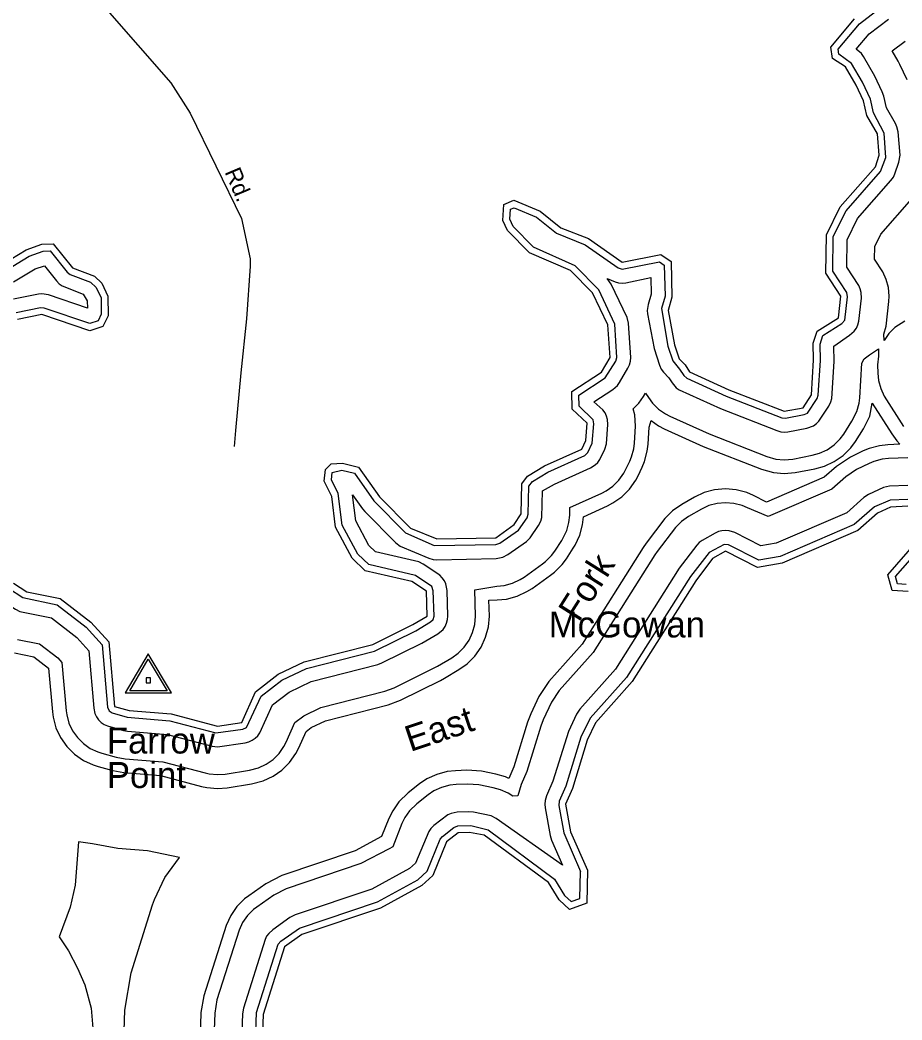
# Model space of a CAD drawing. Extents: x 2532689 to 2764727, y 536648 to 732970.
# Drawn here: x 2695214 to 2700309, y 616304 to 622085 of the extents above; entities that cross this region are included whole.
import ezdxf

# ---------------------------------------------------------------- set-up
doc = ezdxf.new("R2010")
doc.units = 0
for name, color, linetype in [('Exist Hydrographic Buffer Line', 7, 'Continuous'), ('Exist Hydrographic Creek Double Shore', 7, 'Continuous'), ('Exist Hydrographic Creek Single Shore Label', 7, 'Continuous'), ('Exist Hydrographic Point Label', 7, 'Continuous'), ('Exist Road Secondary Type 51 Attributed', 7, 'Continuous'), ('Exist Road Secondary Type 51 Label', 7, 'Continuous'), ('Exist Survey Geodetic Marker CELL', 7, 'Continuous'), ('Exist Survey Geodetic Marker Label', 7, 'Continuous')]:
    doc.layers.add(name, color=color, linetype=linetype)

msp = doc.modelspace()

# ---------------------------------------------------------------- linework, layer by layer
at = {"layer": 'Exist Hydrographic Buffer Line'}
for points in [[(2696868.4, 618336.1), (2697261.7, 618436.6), (2697500.3, 618553.9), (2697586.3, 618604.7), (2697600.4, 618619.1), (2697605.7, 618639.1), (2697601.6, 618784.5), (2697592.4, 618809), (2697498.7, 618872.5), (2697228.4, 618937), (2697164.9, 618997.3), (2697075.5, 619165.1), (2697051.7, 619347), (2697012.7, 619426.7), (2697016.8, 619467.9), (2697073.6, 619482.1), (2697145.6, 619464.5), (2697258, 619304.3), (2697441.5, 619119.2), (2697606.4, 619047.6), (2697963.4, 619051.8), (2697985.9, 619059.3), (2698092.9, 619135.8), (2698143.2, 619207.1), (2698149.7, 619228.1), (2698153.4, 619389.5), (2698174.1, 619417.1), (2698263.3, 619471.6), (2698476.2, 619567.9), (2698494.4, 619584.3), (2698519.7, 619637.4), (2698529.7, 619751), (2698524.4, 619773.4), (2698443.4, 619852.7), (2698442.2, 619915.6), (2698595.3, 620015.5), (2698657, 620112.9), (2698662.6, 620133.1), (2698649.7, 620325.7), (2698557.6, 620523.9), (2698422.1, 620664.2), (2698180.7, 620771.8), (2698063.2, 620890.6), (2698044.1, 620932.9), (2698047.8, 620990.9), (2698068.1, 620999.6), (2698197.9, 620945.6), (2698312.4, 620852.3), (2698478.6, 620785.3), (2698669.6, 620651.5), (2698692.7, 620644.3), (2698908, 620686.8), (2698936.1, 620667.6), (2698940.4, 620487.9), (2698919.3, 620417.5), (2698956.4, 620199.8), (2698984.7, 620113.6), (2699024.9, 620066.6), (2699048.7, 620028.7), (2699066.1, 620013.4), (2699293.1, 619910.9), (2699615, 619785.1), (2699636.6, 619783), (2699745.1, 619803.9), (2699763.3, 619812.6), (2699819.1, 619895.6), (2699825.6, 619915), (2699837.7, 620115.7), (2699835.9, 620210.6), (2699852.1, 620260.3), (2699962.8, 620329.8), (2699979.2, 620350), (2699995.4, 620484.6), (2699990.3, 620509), (2699909.9, 620631.8), (2699912.4, 620833.9), (2699986.2, 620981.9), (2700185.7, 621209.4), (2700216.5, 621289.4), (2700207.4, 621430.3), (2700144.3, 621547.4), (2700126.7, 621626.1), (2700080.5, 621724.7), (2700018.4, 621833.3), (2699944.4, 621886.6), (2699939.9, 621916.2), (2700063.3, 622062.1), (2700181.8, 622153.1)], [(2698551.6, 619527.2), (2698563.7, 619544.4), (2698591.8, 619602.9), (2698601.9, 619633.8), (2698609.5, 619746.1), (2698607.8, 619774.2), (2698602.3, 619794.4), (2698593.7, 619813.3), (2698581.6, 619830.5), (2698529.7, 619877.1), (2698639.2, 619948.4), (2698665.7, 619971.8), (2698677.3, 619988.6), (2698726.4, 620072.6), (2698735.4, 620092), (2698740.9, 620112.3), (2698742.6, 620133.1), (2698729.4, 620331.1), (2698722.5, 620364), (2698630, 620558.4), (2698606.8, 620591), (2698651.7, 620571.5), (2698671.8, 620566.1), (2698692.7, 620564.2), (2698713.4, 620566.1), (2698857.8, 620595.1), (2698860, 620498.7), (2698842.6, 620440.5), (2698837.7, 620406), (2698839.3, 620385.2), (2698877.9, 620184.7), (2698908.8, 620088.3), (2698918.7, 620066.2), (2698930.6, 620049.1), (2698961.5, 620016.9), (2698980.8, 619986.3), (2699005.4, 619958), (2699022.7, 619945.9), (2699260.1, 619838), (2699585.9, 619710.6), (2699608.9, 619704.2), (2699629.6, 619702.4), (2699650.3, 619704.2), (2699760.4, 619725.4), (2699797.5, 619739.2), (2699815, 619751.3), (2699829.7, 619766.1), (2699886.3, 619852.2), (2699898.4, 619876.3), (2699904, 619896.5), (2699917.3, 620110.9), (2699916.1, 620198.5), (2700005.5, 620262), (2700033.6, 620286.6), (2700045.7, 620303.7), (2700054.5, 620322.6), (2700059.8, 620342.9), (2700075, 620475.7), (2700074, 620509.8), (2700068.4, 620530), (2700059.6, 620549), (2699990.1, 620655.2), (2699992.1, 620814.6), (2700053, 620936.9), (2700245.8, 621156.7), (2700259.5, 621175.8), (2700268.3, 621194.8), (2700292.1, 621263.3), (2700298.7, 621302.4), (2700287.2, 621437.3), (2700280.4, 621467.8), (2700271.6, 621486.6), (2700219.5, 621576.7), (2700204.6, 621643.6), (2700195.8, 621669), (2700152.9, 621759.1), (2700087.7, 621873.2), (2700075.6, 621890.5), (2700044.6, 621916.3), (2700118.9, 622003.9), (2700230.6, 622089.7)], [(2700340.3, 621737.9), (2700297.3, 621828), (2700287.4, 621847.2), (2700253.6, 621905.6), (2700328, 621962.7)], [(2700206.2, 620231.9), (2700204.6, 620267.9), (2700217.3, 620315.1), (2700233.9, 620457.9), (2700235.5, 620489), (2700231.4, 620537.6), (2700218.7, 620584.7), (2700198.2, 620629), (2700150.8, 620702), (2700151.7, 620776), (2700187.1, 620847.1), (2700366.2, 621051.2)], [(2695136.7, 620639.8), (2695266.1, 620719.1), (2695347.3, 620748.8), (2695387.1, 620750.4), (2695486.3, 620626.2), (2695503.5, 620613.8), (2695621.9, 620569.2), (2695653.6, 620539), (2695681.9, 620479.4), (2695683.4, 620383.2), (2695664.3, 620346.1), (2695617.4, 620329.8), (2695353.5, 620419.3), (2695332.5, 620420.6), (2695191.7, 620391.9)], [(2695176.7, 620570.5), (2695301.2, 620646.6), (2695354.7, 620662.7), (2695423.8, 620576.2), (2695440.4, 620559.3), (2695457.6, 620547.3), (2695578.6, 620500.1), (2695602.2, 620460.8), (2695602.8, 620419.2), (2695379.1, 620495), (2695340.5, 620501.4), (2695319.8, 620499.5), (2695175.7, 620470.3)], [(2700325.3, 620343.2), (2700268.5, 620306.4), (2700234.1, 620271.9), (2700206.2, 620231.9)], [(2699790.6, 619568.3), (2699833.4, 619580), (2699877.7, 619600.7), (2699917.7, 619628.7), (2699952.2, 619663.2), (2699972.7, 619691), (2700020.6, 619765.3), (2700048.7, 619821.6), (2700061.4, 619868.8), (2700065.1, 619900.7), (2700077.2, 620101.4), (2700090.6, 620126.6), (2700121.7, 620149.2), (2700173.2, 620183.6), (2700172.8, 620140.5), (2700168.7, 620091.9), (2700169.7, 620042.7), (2700173.8, 620000.6), (2700186.7, 619953.5), (2700207.2, 619909.3), (2700317.4, 619735.6)], [(2695198.4, 618504), (2695326.6, 618478.6), (2695432.6, 618396.9), (2695456, 618371.2), (2695480.6, 618091.6), (2695483.9, 618067.7), (2695496.6, 618020.5), (2695517.1, 617976.3), (2695545.2, 617936.3), (2695579.6, 617901.8), (2695619.6, 617873.8), (2695663.9, 617853.1), (2695686.3, 617846.1), (2695770.1, 617823.2), (2695821, 617814.3), (2696038.9, 617796.6), (2696282.7, 617731.7), (2696306.1, 617726.6), (2696354.7, 617722.4), (2696398.2, 617725.7), (2696539.3, 617747.9), (2696591.4, 617761.3), (2696635.6, 617782), (2696675.6, 617810), (2696710.1, 617844.5), (2696738.2, 617884.5), (2696751.5, 617910.5), (2696801.3, 618022.8), (2696853.2, 618062.5), (2696951, 618109.6), (2697320.9, 618204), (2697375.9, 618224.4), (2697607, 618338.8), (2697625.6, 618349), (2697708.7, 618398.3), (2697745.6, 618424.5), (2697780.2, 618459), (2697808.1, 618499.1), (2697828.6, 618543.3), (2697841.3, 618590.4), (2697845.7, 618639.1), (2697841.8, 618791.1), (2697968.7, 618811.9), (2698011.1, 618816.1), (2698058.5, 618828.7), (2698102.6, 618849.3), (2698125.8, 618864.1), (2698232.6, 618940.7), (2698249.6, 618953.9), (2698284.1, 618988.4), (2698303.3, 619014.3), (2698343.3, 619075), (2698372.6, 619133.3), (2698385.4, 619180.4), (2698389.7, 619222.6), (2698390.7, 619265.8), (2698575.2, 619349.3), (2698599.6, 619361.9), (2698639.6, 619389.9), (2698674.1, 619424.4), (2698702.2, 619464.3), (2698712.4, 619483.7), (2698736.4, 619533.9), (2698746.7, 619558.9), (2698759.4, 619606), (2698763.1, 619637.6), (2698769.2, 619736.3), (2698765.3, 619802), (2698756.1, 619836.9), (2698788.1, 619869), (2698815.6, 619908), (2698827.2, 619927.7), (2698845.1, 619901.6), (2698868, 619869.9), (2698902.7, 619835.4), (2698942.7, 619807.3), (2698967.3, 619794.7), (2699194.5, 619692.2), (2699527.7, 619561.5), (2699581.2, 619546.6), (2699629.6, 619542.4), (2699678.2, 619546.6), (2699790.6, 619568.3)], [(2698902.7, 619738.1), (2698934.5, 619721.7), (2699161.5, 619619.3), (2699498.6, 619487.1), (2699567.1, 619467.9), (2699629.6, 619462.3), (2699692.1, 619467.9), (2699805.7, 619489.7), (2699860.9, 619504.8), (2699917.7, 619531.4), (2699969.2, 619567.4), (2700013.5, 619611.8), (2700039.9, 619647.6), (2700087.9, 619721.8), (2700124, 619794.2), (2700137.9, 619869.2), (2700250.1, 619692.6), (2700280.6, 619651.4), (2700297.7, 619631.6), (2700228.2, 619628.9), (2700180.2, 619623.7), (2700119.5, 619607.6), (2700085.8, 619593.3), (2700011.8, 619557.5), (2699931.4, 619504.2), (2699860.1, 619441.8), (2699525.9, 619298), (2699452.4, 619335.2), (2699412.9, 619352.4), (2699352.2, 619368.5), (2699289.6, 619374.1), (2699227.1, 619368.5), (2699166.4, 619352.4), (2699110.6, 619326.4), (2699036.6, 619284.1), (2698984.1, 619247.4), (2698939.8, 619203.1), (2698831.1, 619059.7), (2698814.3, 619035.5), (2698461.2, 618477.3), (2698268.7, 618260.8), (2698211.7, 618174.2), (2698164.7, 618073.7), (2698146.3, 618026), (2698067.7, 617767.7), (2698038, 617700.6), (2698017.9, 617710.1), (2697963.4, 617725.1), (2697879.5, 617741.5), (2697795.8, 617747.8), (2697730, 617745.1), (2697682.2, 617739.9), (2697621.3, 617723.7), (2697564.7, 617697.2), (2697521.9, 617668.3), (2697455.9, 617616.4), (2697402.9, 617564.8), (2697366.9, 617513.5), (2697345.5, 617469.5), (2697302.7, 617364.9), (2697150.5, 617281.2), (2696726.7, 617138.4), (2696634.4, 617091.6), (2696535.4, 617022), (2696511.2, 617003.4), (2696466.9, 616959), (2696431, 616907.6), (2696404.3, 616850.7), (2696275.4, 616443.6), (2696259, 616346.5), (2696254.5, 616206)], [(2695182.6, 618425.6), (2695293, 618403.8), (2695378.3, 618338), (2695401.2, 618084.5), (2695405.1, 618053.8), (2695421.3, 617993.1), (2695448, 617936.3), (2695483.9, 617884.9), (2695528.2, 617840.5), (2695579.6, 617804.5), (2695636.4, 617778), (2695665.1, 617768.9), (2695749.2, 617746.1), (2695814.4, 617734.6), (2696025.4, 617717.4), (2696262.2, 617654.4), (2696292.2, 617647.8), (2696354.7, 617642.4), (2696410.5, 617646.7), (2696551.4, 617668.9), (2696618.8, 617686.2), (2696675.6, 617712.7), (2696727.1, 617748.7), (2696771.4, 617793.1), (2696807.5, 617844.5), (2696824.5, 617877.9), (2696866.1, 617971.7), (2696895.2, 617994), (2696978.5, 618034), (2697340.6, 618126.5), (2697411.4, 618152.7), (2697642.4, 618267.1), (2697666.6, 618280.2), (2697749.7, 618329.5), (2697797.3, 618363.3), (2697841.3, 618407.7), (2697877.4, 618459), (2697903.9, 618515.9), (2697920.1, 618576.5), (2697925.6, 618639.1), (2697923.2, 618730.9), (2697970.3, 618731.8), (2698025.1, 618737.3), (2698086, 618753.5), (2698142.6, 618780), (2698172.1, 618799.1), (2698279.1, 618875.6), (2698301.1, 618892.6), (2698345.4, 618937), (2698370.2, 618970.2), (2698410.2, 619030.9), (2698421.4, 619049.1), (2698447.9, 619105.9), (2698464.1, 619166.6), (2698468.8, 619213.4), (2698608.2, 619276.4), (2698639.6, 619292.6), (2698691.1, 619328.6), (2698735.4, 619373), (2698771.5, 619424.4), (2698784.4, 619449.2), (2698808.4, 619499.5), (2698821.9, 619531.5), (2698838.1, 619592.1), (2698842.8, 619632.8), (2698849, 619731.6), (2698860.5, 619768.4), (2698902.7, 619738.1)], [(2700342.6, 619553.3), (2700231.4, 619549), (2700194.1, 619545), (2700147, 619532.4), (2700120.7, 619521.3), (2700046.7, 619485.5), (2699984.1, 619444), (2699903.4, 619373.3), (2699535.5, 619215.1), (2699416.1, 619263.8), (2699385.4, 619277.2), (2699338.2, 619289.8), (2699289.6, 619294), (2699241.2, 619289.8), (2699193.9, 619277.2), (2699150.4, 619257), (2699076.4, 619214.7), (2699035.6, 619186.2), (2699001.1, 619151.7), (2698895.1, 619011.5), (2698882.2, 618992.7), (2698525.2, 618429), (2698328.3, 618207.7), (2698284.3, 618140.3), (2698237.1, 618039.8), (2698223, 618002.7), (2698142.8, 617739.8), (2698109.8, 617665.1)], [(2696354.7, 617882.4), (2696514.3, 617905.9), (2696536.6, 617911.7), (2696555.7, 617920.6), (2696572.9, 617932.6), (2696587.7, 617947.4), (2696599.8, 617964.5), (2696671.9, 618125), (2696768.9, 618199.5), (2696895.9, 618260.6), (2697281.4, 618359.1), (2697304.9, 618367.8), (2697535.8, 618482.1), (2697626.9, 618535.9), (2697657.6, 618561.9), (2697669.7, 618579), (2697678.3, 618598), (2697683.9, 618618.2), (2697685.7, 618639.1), (2697681.6, 618786.6), (2697674.4, 618824.4), (2697665.6, 618843.3), (2697653.7, 618860.5), (2697639, 618875.3), (2697542.4, 618939.4), (2697517.6, 618951.8), (2697267.6, 619010.1), (2697229.5, 619046.3), (2697153.2, 619189.4), (2697135.1, 619339.9), (2697192.4, 619258.4), (2697205.7, 619242.7), (2697384.7, 619062.8), (2697409.7, 619043.5), (2697575.8, 618973.7), (2697600.8, 618966.4), (2697621.7, 618964.5), (2697965.2, 618971.8), (2698003.7, 618979), (2698032.5, 618994.2), (2698139.5, 619070.8), (2698161.6, 619091.3), (2698209.8, 619163), (2698222.3, 619188), (2698227.9, 619208.2), (2698232.6, 619362), (2698300.9, 619400.8), (2698509.2, 619495), (2698536.9, 619512.4), (2698551.6, 619527.2)], [(2700342.6, 619393.3), (2700238, 619389.1), (2700201.7, 619382), (2700116.4, 619341.4), (2700089.7, 619323.7), (2699989.9, 619236.3), (2699581.8, 619060.9), (2699493.9, 619045.1), (2699344, 619121.1), (2699310.3, 619132.2), (2699289.6, 619134.1), (2699268.9, 619132.2), (2699248.6, 619126.8), (2699230, 619118.2), (2699155.9, 619075.8), (2699138.3, 619063.6), (2699123.7, 619048.8), (2699022.9, 618915.2), (2698653.4, 618332.4), (2698447.9, 618101.4), (2698428.8, 618072.4), (2698381.9, 617972), (2698292.9, 617683.8), (2698256, 617600.3)], [(2700342.6, 619313.3), (2700241.1, 619309.2), (2700151.1, 619269.4), (2700033.1, 619167.8), (2699605.2, 618983.8), (2699481.6, 618961.6), (2699307.7, 619049.7), (2699282.7, 619053.4), (2699195.7, 619006.4), (2699086.6, 618867), (2698717.7, 618284.1), (2698507.8, 618048.2), (2698454.5, 617938.1), (2698368.1, 617655.9), (2698329.2, 617567.9), (2698326.1, 617544.7), (2698355.4, 617384.8), (2698451.4, 617161.4)], [(2694822, 619164.8), (2694830.6, 619145.8), (2694882.7, 619076.1), (2694983.3, 618865), (2695005.1, 618833.6), (2695090.2, 618745.1), (2695111.1, 618727.7), (2695187.2, 618678.2), (2695211.8, 618666), (2695394.7, 618628.3), (2695541.9, 618514.8), (2695610.6, 618438.6), (2695640.1, 618105.7), (2695646.9, 618075.2), (2695655.7, 618056.3), (2695667.6, 618039.2), (2695682.4, 618024.4), (2695699.6, 618012.4), (2695718.6, 618003.6), (2695812.2, 617977.6), (2695833.9, 617973.8), (2696066.2, 617954.9), (2696324, 617886.4), (2696354.7, 617882.4)], [(2700333.8, 618821.7), (2700284.1, 618825.1), (2700271.4, 618868.1), (2700427.7, 619045.5)], [(2695148, 618800.5), (2695230.8, 618745.2), (2695428.7, 618703.1), (2695596.4, 618573.8), (2695687.9, 618472.4), (2695719.9, 618112.8), (2695728.9, 618090.6), (2695745.9, 618078.8), (2695833.3, 618054.8), (2696080, 618034.1), (2696344.5, 617963.7), (2696501.9, 617985), (2696521.4, 617993.9), (2696607.1, 618176.2), (2696726.7, 618268), (2696868.4, 618336.1)], [(2698109.8, 617665.1), (2698089.9, 617600.3), (2698060.3, 617597.4), (2698034.7, 617614.3), (2697990.4, 617634.9), (2697948.2, 617646.7), (2697864.1, 617663), (2697799.1, 617667.8), (2697733.1, 617665.2), (2697696.2, 617661.2), (2697649, 617648.6), (2697604.7, 617627.9), (2697571.5, 617605.5), (2697505.5, 617553.5), (2697464.3, 617513.5), (2697436.2, 617473.5), (2697419.4, 617439.2), (2697368.5, 617304.6), (2697345.7, 617292.8), (2697182.7, 617207.7), (2696752.1, 617062.6), (2696680.3, 617026.2), (2696581.5, 616956.5), (2696562.6, 616942.1), (2696528.2, 616907.6), (2696500.1, 616867.6), (2696479.6, 616823.3), (2696351.6, 616419.5), (2696338.9, 616344), (2696334.2, 616199.7)], [(2698256, 617600.3), (2698247.4, 617572.5), (2698245.7, 617551.7), (2698247.4, 617530.9), (2698276.7, 617370.5), (2698284.7, 617344), (2698348, 617198.5), (2697965.6, 617468.5), (2697935.7, 617484.5), (2697833.8, 617505.9), (2697805.7, 617508), (2697739.6, 617505.3), (2697703.8, 617498.1), (2697684.7, 617489.3), (2697604.5, 617427.8), (2697586.7, 617410.6), (2697574.8, 617393.5), (2697498.9, 617210.7), (2697464.7, 617179.9), (2697247.1, 617060.6), (2696803.4, 616911), (2696772.6, 616895.4), (2696673.8, 616825.7), (2696650.6, 616804.7), (2696638.7, 616787.6), (2696629.9, 616768.7), (2696504.2, 616371.3), (2696498.7, 616338.9), (2696494, 616186.9)], [(2696573.7, 616180.5), (2696580.5, 616347.2), (2696705.2, 616741.3), (2696719.7, 616760.3), (2696829, 616835.2), (2697279.5, 616987), (2697511.4, 617114.2), (2697566.2, 617163.5), (2697641.6, 617348.6), (2697653.9, 617364.9), (2697720, 617416.8), (2697742.9, 617425.4), (2697818.4, 617427.4), (2697918.4, 617404), (2698301.7, 617118.8), (2698359.9, 617024), (2698398.3, 616988), (2698448.1, 617006.6), (2698451.4, 617161.4)], [(2695815.2, 616241.1), (2695819.1, 616360.5), (2695856, 616576.2), (2695979.9, 616968.7), (2695991, 617001.2), (2696050, 617127.6), (2696135.5, 617242.3), (2695950.4, 617282), (2695778.7, 617296), (2695633.3, 617321.5), (2695551.9, 617332.8), (2695532.9, 617082.6), (2695502.9, 616956.6), (2695440, 616783.6), (2695493.9, 616703.4), (2695546, 616603.7), (2695588.4, 616507.3), (2695624.5, 616372.6), (2695636.6, 616233.6)]]:
    msp.add_lwpolyline(points, dxfattribs=at)
at = {"layer": 'Exist Hydrographic Creek Double Shore'}
for points in [[(2699737.7, 619843.2), (2699785.7, 619917.4), (2699797.5, 620118.1), (2699795.7, 620216.6), (2699818.7, 620286.4), (2699941.7, 620363.7), (2699955.6, 620489), (2699869.7, 620620.1), (2699872.6, 620843.6), (2699952.6, 621004.4), (2700155.6, 621235.8), (2700178.5, 621302.4), (2700167.7, 621426.7), (2700106.6, 621532.7), (2700087.7, 621617.3), (2700044.6, 621707.5), (2699983.5, 621813.4), (2699907.7, 621862.8), (2699897.6, 621928.1), (2700035.6, 622091.3)], [(2696354.7, 618002.4), (2696495.6, 618024.5), (2696574.7, 618201.7), (2696705.6, 618302.2), (2696854.6, 618373.9), (2697251.6, 618475.4), (2697482.7, 618589.7), (2697565.8, 618639.1), (2697561.7, 618783.4), (2697476.6, 618839), (2697208.6, 618900.4), (2697132.7, 618972.9), (2697036.7, 619152.9), (2697015.6, 619329.4), (2696971.7, 619419.5), (2696978.7, 619485.4), (2697010.7, 619519.6), (2697077.7, 619522.3), (2697169.6, 619499.8), (2697290.6, 619327.3), (2697469.6, 619147.4), (2697621.7, 619084.5), (2697962.7, 619091.8), (2698069.6, 619168.4), (2698109.6, 619229), (2698113.7, 619403.2), (2698146.7, 619447.2), (2698244.7, 619507), (2698459.6, 619604.3), (2698483.6, 619654.6), (2698489.7, 619753.4), (2698403.6, 619835.2), (2698401.6, 619937), (2698573.6, 620049), (2698622.6, 620133.1), (2698609.7, 620322.9), (2698521.7, 620506.6), (2698393.6, 620636.1), (2698157.5, 620738.1), (2698029.6, 620867.6), (2698003.5, 620925.6), (2698009.7, 621017.8), (2698067.5, 621043.1), (2698218.6, 620980.3), (2698337.6, 620883.3), (2698497.7, 620820.8), (2698692.7, 620684.2), (2698916.6, 620729.4), (2698975.7, 620689.1), (2698980.6, 620482.4), (2698957.7, 620406), (2698995.6, 620207.2), (2699022.7, 620126.3), (2699056.7, 620091.5), (2699082.7, 620049.9), (2699309.7, 619947.3), (2699629.6, 619822.4), (2699737.7, 619843.2)], [(2695116.6, 620674.5), (2695248.7, 620755.2), (2695339.7, 620788.5), (2695405.5, 620791.2), (2695517.7, 620651.2), (2695643.6, 620603.8), (2695686.7, 620562.8), (2695721.7, 620488.7), (2695723.6, 620373.9), (2695692.6, 620313.5), (2695617.6, 620287.5), (2695340.5, 620381.4), (2695199.7, 620352.7)], [(2700342.6, 619273.3), (2700242.7, 619269.2), (2700168.7, 619233.4), (2700054.7, 619133.5), (2699616.7, 618945.2), (2699475.6, 618919.8), (2699289.6, 619014), (2699215.6, 618971.7), (2699118.6, 618843), (2698749.7, 618260), (2698537.7, 618021.6), (2698490.7, 617921.2), (2698405.7, 617641.9), (2698365.7, 617551.7), (2698394.8, 617391.9), (2698491.8, 617169.3), (2698487.7, 616978.7), (2698388.6, 616941.8), (2698328.8, 616998.5), (2698267.7, 617097.8), (2697894.7, 617371.8), (2697810.6, 617388.1), (2697744.8, 617385.4), (2697678.7, 617333.5), (2697599.6, 617139.8), (2697534.6, 617081.4), (2697295.7, 616950.3), (2696841.7, 616797.3), (2696742.7, 616727.6)], [(2700345.6, 618780.9), (2700253.6, 618787.1), (2700226.7, 618877.8), (2700397.7, 619071.9)], [(2695176.7, 618828.2), (2695252.6, 618778.8), (2695445.7, 618740.6), (2695623.7, 618603.3), (2695726.6, 618489.2), (2695759.7, 618116.3), (2695843.7, 618093.4), (2696086.7, 618073.6), (2696354.7, 618002.4)], [(2696742.7, 616727.6), (2696618.6, 616335.1), (2696613.7, 616177.4), (2696599.8, 616068.4), (2696587.7, 615857.8), (2696624.8, 615718.1), (2696685.7, 615595.8), (2696722.8, 615436.4), (2696744.7, 615194.3), (2696816.7, 614970.6), (2696903.6, 614849.4), (2697022.8, 614742.5), (2697082.7, 614646.4)]]:
    msp.add_lwpolyline(points, dxfattribs=at)
at = {"layer": 'Exist Road Secondary Type 51 Attributed'}
msp.add_lwpolyline([(2695054.1, 622879.4), (2695309.9, 622624.8), (2695704.5, 622157.4), (2696085.8, 621722), (2696197.5, 621545.5), (2696494.1, 620937.1), (2696543.1, 620703.4), (2696544.1, 620661.5), (2696522.5, 620357.8), (2696488.7, 620044.8), (2696458.7, 619711.7), (2696451.2, 619618.9)], dxfattribs=at)
at = {"layer": 'Exist Survey Geodetic Marker CELL'}
for points in [[(2696088.9, 618194.6), (2695954.9, 618420.6), (2695821.5, 618194.6)], [(2696063, 618206.7), (2695847.4, 618206.7), (2695954.9, 618388.9)], [(2695967.2, 618253.3), (2695967.2, 618281.6), (2695943, 618281.6), (2695943, 618253.3)]]:
    msp.add_lwpolyline(points, close=True, dxfattribs=at)

# ---------------------------------------------------------------- texts
at = {"layer": 'Exist Hydrographic Creek Single Shore Label'}
for s, rotation, p in [('Fork', 57.68636, (2698442.1, 618598.7)), ('East', 18.62185, (2697469, 617852.5))]:
    msp.add_text(s, height=150, rotation=rotation, dxfattribs=at).set_placement(p)
at = {"layer": 'Exist Hydrographic Point Label'}
for s, p in [('Farrow', (2695715.4, 617844.2)), ('Point', (2695715.4, 617645))]:
    msp.add_text(s, height=150, dxfattribs=at).set_placement(p)
at = {"layer": 'Exist Road Secondary Type 51 Label'}
msp.add_text('Rd.', height=95, rotation=292.94728, dxfattribs=at).set_placement((2696394.4, 621206.5))
at = {"layer": 'Exist Survey Geodetic Marker Label'}
msp.add_text('McGowan', height=150, dxfattribs=at).set_placement((2698268.6, 618515.1))

doc.saveas('drawing.dxf')
